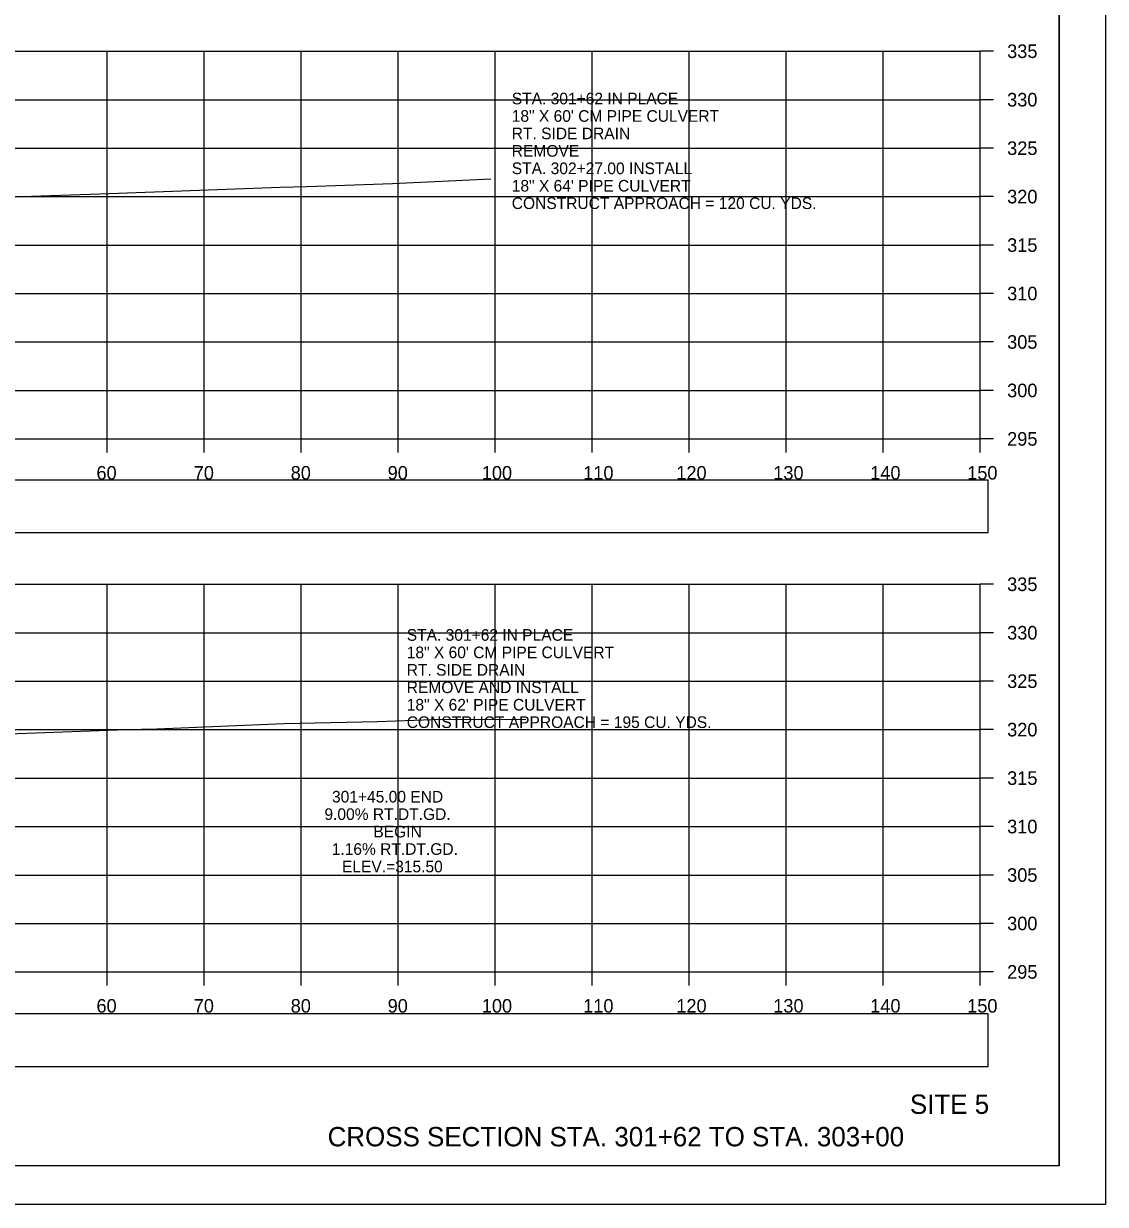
# Model space of a CAD drawing. Extents: x 1376273 to 1384221, y 378927 to 384592.
# Drawn here: x 1381409.7 to 1381521.3, y 380325.2 to 380447 of the extents above; entities that cross this region are included whole.
import ezdxf

# ---------------------------------------------------------------- set-up
doc = ezdxf.new("R2010")
doc.units = 0
for name, color, linetype in [('R_Axis', 7, 'Continuous'), ('R_Axis Annot', 7, 'Continuous'), ('R_Border', 7, 'Continuous'), ('R_Draft', 7, 'Continuous'), ('R_Exist Surface', 7, 'Continuous'), ('R_Grid', 7, 'Continuous'), ('R_No Plot', 7, 'Continuous'), ('R_Water', 7, 'Continuous'), ('R_Xsect Elev', 7, 'Continuous')]:
    doc.layers.add(name, color=color, linetype=linetype)

msp = doc.modelspace()

# ---------------------------------------------------------------- linework, layer by layer
at = {"layer": 'R_Axis'}
for p, q in [((1381508.35, 380404.16), (1381508.35, 380444.16)), ((1381509.75, 380444.16), (1381508.35, 380444.16)), ((1381509.75, 380439.16), (1381508.35, 380439.16)), ((1381509.75, 380434.16), (1381508.35, 380434.16)), ((1381509.75, 380429.16), (1381508.35, 380429.16)), ((1381509.75, 380424.16), (1381508.35, 380424.16)), ((1381509.75, 380419.16), (1381508.35, 380419.16)), ((1381509.75, 380414.16), (1381508.35, 380414.16)), ((1381509.75, 380409.16), (1381508.35, 380409.16)), ((1381208.35, 380404.16), (1381508.35, 380404.16)), ((1381418.35, 380402.76), (1381418.35, 380404.16)), ((1381428.35, 380402.76), (1381428.35, 380404.16)), ((1381438.35, 380402.76), (1381438.35, 380404.16)), ((1381448.35, 380402.76), (1381448.35, 380404.16)), ((1381458.35, 380402.76), (1381458.35, 380404.16)), ((1381468.35, 380402.76), (1381468.35, 380404.16)), ((1381478.35, 380402.76), (1381478.35, 380404.16)), ((1381488.35, 380402.76), (1381488.35, 380404.16)), ((1381498.35, 380402.76), (1381498.35, 380404.16)), ((1381508.35, 380402.76), (1381508.35, 380404.16)), ((1381509.75, 380404.16), (1381508.35, 380404.16)), ((1381508.35, 380349.16), (1381508.35, 380389.16)), ((1381509.75, 380389.16), (1381508.35, 380389.16)), ((1381509.75, 380384.16), (1381508.35, 380384.16)), ((1381509.75, 380379.16), (1381508.35, 380379.16)), ((1381509.75, 380374.16), (1381508.35, 380374.16)), ((1381509.75, 380369.16), (1381508.35, 380369.16)), ((1381509.75, 380364.16), (1381508.35, 380364.16)), ((1381509.75, 380359.16), (1381508.35, 380359.16)), ((1381509.75, 380354.16), (1381508.35, 380354.16)), ((1381208.35, 380349.16), (1381508.35, 380349.16)), ((1381418.35, 380347.76), (1381418.35, 380349.16)), ((1381428.35, 380347.76), (1381428.35, 380349.16)), ((1381438.35, 380347.76), (1381438.35, 380349.16)), ((1381448.35, 380347.76), (1381448.35, 380349.16)), ((1381458.35, 380347.76), (1381458.35, 380349.16)), ((1381468.35, 380347.76), (1381468.35, 380349.16)), ((1381478.35, 380347.76), (1381478.35, 380349.16)), ((1381488.35, 380347.76), (1381488.35, 380349.16)), ((1381498.35, 380347.76), (1381498.35, 380349.16)), ((1381508.35, 380347.76), (1381508.35, 380349.16)), ((1381509.75, 380349.16), (1381508.35, 380349.16))]:
    msp.add_line(p, q, dxfattribs=at)
at = {"layer": 'R_Axis Annot'}
for points in [[(1381207.5, 380394.5), (1381509.19, 380394.5), (1381509.19, 380399.91), (1381207.5, 380399.91)], [(1381207.5, 380339.4), (1381509.19, 380339.4), (1381509.19, 380344.82), (1381207.5, 380344.82)]]:
    msp.add_lwpolyline(points, close=True, dxfattribs=at)
at = {"layer": 'R_Border'}
for q in [(1381516.53, 380534.62), (1381200.35, 380329.16)]:
    msp.add_line((1381516.53, 380329.16), q, dxfattribs=at)
at = {"layer": 'R_Exist Surface'}
for points in [[(1381408.51, 380429.15), (1381417.59, 380429.46), (1381424.15, 380429.7), (1381436.16, 380430.12), (1381438.91, 380430.19), (1381447.76, 380430.5), (1381457.91, 380430.98)], [(1381407.21, 380373.7), (1381418.42, 380374.09), (1381420.3, 380374.17), (1381423.45, 380374.26), (1381436.58, 380374.79), (1381446.22, 380375), (1381451.88, 380375.19), (1381461.5, 380375.23)]]:
    msp.add_lwpolyline(points, dxfattribs=at)
at = {"layer": 'R_Grid'}
for p, q in [((1381208.35, 380444.16), (1381508.35, 380444.16)), ((1381418.35, 380404.16), (1381418.35, 380444.16)), ((1381428.35, 380404.16), (1381428.35, 380444.16)), ((1381438.35, 380404.16), (1381438.35, 380444.16)), ((1381448.35, 380404.16), (1381448.35, 380444.16)), ((1381458.35, 380404.16), (1381458.35, 380444.16)), ((1381468.35, 380404.16), (1381468.35, 380444.16)), ((1381478.35, 380404.16), (1381478.35, 380444.16)), ((1381488.35, 380404.16), (1381488.35, 380444.16)), ((1381498.35, 380404.16), (1381498.35, 380444.16)), ((1381508.35, 380404.16), (1381508.35, 380444.16)), ((1381208.35, 380439.16), (1381508.35, 380439.16)), ((1381208.35, 380434.16), (1381508.35, 380434.16)), ((1381208.35, 380429.16), (1381508.35, 380429.16)), ((1381208.35, 380424.16), (1381508.35, 380424.16)), ((1381208.35, 380419.16), (1381508.35, 380419.16)), ((1381208.35, 380414.16), (1381508.35, 380414.16)), ((1381208.35, 380409.16), (1381508.35, 380409.16)), ((1381208.35, 380404.16), (1381508.35, 380404.16)), ((1381208.35, 380389.16), (1381508.35, 380389.16)), ((1381418.35, 380349.16), (1381418.35, 380389.16)), ((1381428.35, 380349.16), (1381428.35, 380389.16)), ((1381438.35, 380349.16), (1381438.35, 380389.16)), ((1381448.35, 380349.16), (1381448.35, 380389.16)), ((1381458.35, 380349.16), (1381458.35, 380389.16)), ((1381468.35, 380349.16), (1381468.35, 380389.16)), ((1381478.35, 380349.16), (1381478.35, 380389.16)), ((1381488.35, 380349.16), (1381488.35, 380389.16)), ((1381498.35, 380349.16), (1381498.35, 380389.16)), ((1381508.35, 380349.16), (1381508.35, 380389.16)), ((1381208.35, 380384.16), (1381508.35, 380384.16)), ((1381208.35, 380379.16), (1381508.35, 380379.16)), ((1381208.35, 380374.16), (1381508.35, 380374.16)), ((1381208.35, 380369.16), (1381508.35, 380369.16)), ((1381208.35, 380364.16), (1381508.35, 380364.16)), ((1381208.35, 380359.16), (1381508.35, 380359.16)), ((1381208.35, 380354.16), (1381508.35, 380354.16)), ((1381208.35, 380349.16), (1381508.35, 380349.16))]:
    msp.add_line(p, q, dxfattribs=at)
at = {"layer": 'R_No Plot'}
msp.add_line((1381187.95, 380325.18), (1381521.28, 380325.18), dxfattribs=at)
for points in [[(1381187.94, 380538.51), (1381521.28, 380538.51), (1381521.28, 380325.17), (1381187.94, 380325.17)], [(1381434.27, 380534.62), (1381434.27, 380524.74), (1381470, 380524.74), (1381470, 380521.82), (1381493.2, 380521.82), (1381493.2, 380497.48), (1381516.53, 380497.48), (1381516.53, 380329.16), (1381200.35, 380329.16), (1381200.35, 380534.62)]]:
    msp.add_lwpolyline(points, close=True, dxfattribs=at)

# ---------------------------------------------------------------- texts
at = {"layer": 'R_Axis Annot'}
for s, p in [('335', (1381511.15, 380443.46)), ('330', (1381511.15, 380438.46)), ('325', (1381511.15, 380433.46)), ('320', (1381511.15, 380428.46)), ('315', (1381511.15, 380423.46)), ('310', (1381511.15, 380418.46)), ('305', (1381511.15, 380413.46)), ('300', (1381511.15, 380408.46)), ('295', (1381511.15, 380403.46)), ('60', (1381417.23, 380399.96)), ('70', (1381427.26, 380399.96)), ('80', (1381437.26, 380399.96)), ('90', (1381447.26, 380399.96)), ('100', (1381456.97, 380399.96)), ('110', (1381467.43, 380399.96)), ('120', (1381477.03, 380399.96)), ('130', (1381487.03, 380399.96)), ('140', (1381497.03, 380399.96)), ('150', (1381507.03, 380399.96)), ('335', (1381511.15, 380388.46)), ('330', (1381511.15, 380383.46)), ('325', (1381511.15, 380378.46)), ('320', (1381511.15, 380373.46)), ('315', (1381511.15, 380368.46)), ('310', (1381511.15, 380363.46)), ('305', (1381511.15, 380358.46)), ('300', (1381511.15, 380353.46)), ('295', (1381511.15, 380348.46)), ('60', (1381417.23, 380344.96)), ('70', (1381427.26, 380344.96)), ('80', (1381437.26, 380344.96)), ('90', (1381447.26, 380344.96)), ('100', (1381456.97, 380344.96)), ('110', (1381467.43, 380344.96)), ('120', (1381477.03, 380344.96)), ('130', (1381487.03, 380344.96)), ('140', (1381497.03, 380344.96)), ('150', (1381507.03, 380344.96))]:
    msp.add_text(s, height=1.4, dxfattribs=at).set_placement(p)
at = {"layer": 'R_Draft'}
for s, p in [('SITE 5', (1381501.12, 380334.51)), ('CROSS SECTION STA. 301+62 TO STA. 303+00', (1381441.07, 380331.16))]:
    msp.add_text(s, height=2, dxfattribs=at).set_placement(p)
at = {"layer": 'R_No Plot'}
for s, p in [('STA. 301+62 IN PLACE', (1381449.23, 380383.33)), ('18" X 60\' CM PIPE CULVERT', (1381449.23, 380381.53)), ('RT. SIDE DRAIN', (1381449.23, 380379.73)), ('REMOVE AND INSTALL', (1381449.23, 380377.93)), ('18" X 62\' PIPE CULVERT', (1381449.23, 380376.13)), ('CONSTRUCT APPROACH = 195 CU. YDS.', (1381449.23, 380374.33))]:
    msp.add_text(s, height=1.2, dxfattribs=at).set_placement(p)
at = {"layer": 'R_Water'}
for s, p in [('STA. 301+62 IN PLACE', (1381460.06, 380438.68)), ('18" X 60\' CM PIPE CULVERT', (1381460.06, 380436.88)), ('RT. SIDE DRAIN', (1381460.06, 380435.08)), ('REMOVE ', (1381460.06, 380433.28)), ('STA. 302+27.00 INSTALL', (1381460.06, 380431.48)), ('18" X 64\' PIPE CULVERT', (1381460.06, 380429.68)), ('CONSTRUCT APPROACH = 120 CU. YDS.', (1381460.06, 380427.88))]:
    msp.add_text(s, height=1.2, dxfattribs=at).set_placement(p)
at = {"layer": 'R_Xsect Elev'}
for s, p in [('301+45.00 END', (1381441.52, 380366.64)), ('9.00% RT.DT.GD.', (1381440.74, 380364.84)), ('BEGIN', (1381445.79, 380363.04)), ('1.16% RT.DT.GD.', (1381441.49, 380361.24)), ('ELEV.=315.50', (1381442.55, 380359.44))]:
    msp.add_text(s, height=1.2, rotation=360, dxfattribs=at).set_placement(p)

doc.saveas('drawing.dxf')
